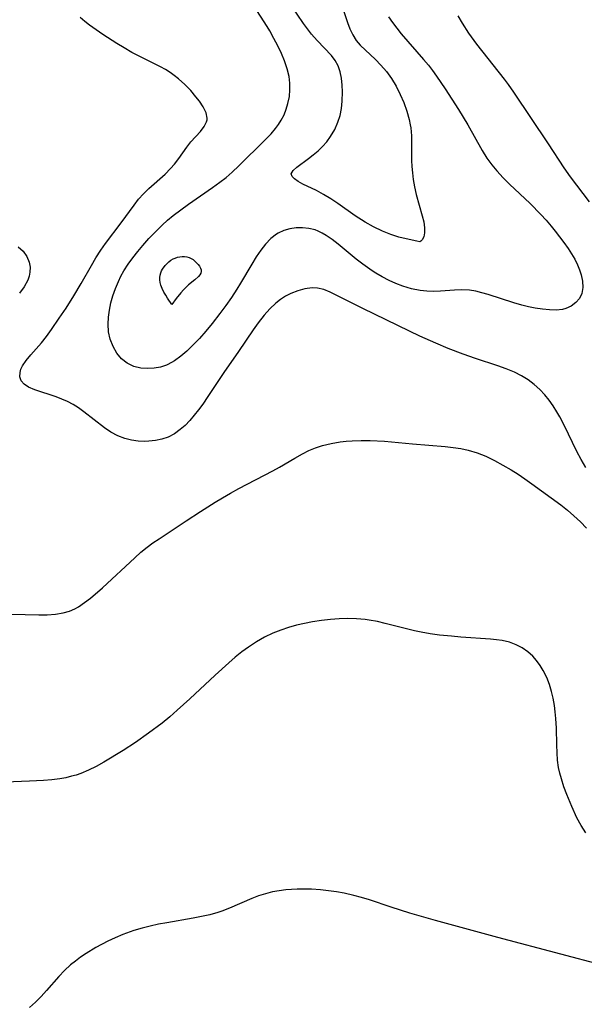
# Model space of a CAD drawing. Header units: metres. Extents: x 1073367 to 1082519, y 1569854 to 1574957.
# Tile 799 of 1056: x 1081428 to 1081542, y 1571286 to 1571485. Entities that reach past the tile are written whole.
import ezdxf

# ---------------------------------------------------------------- set-up
doc = ezdxf.new("R2010")
doc.units = ezdxf.units.M
doc.layers.add('CGG_CurvaNivelLidar_v1', color=253, linetype='Continuous', lineweight=30)

msp = doc.modelspace()

# ---------------------------------------------------------------- linework, layer by layer
at = {"layer": 'CGG_CurvaNivelLidar_v1'}
for p, q in [((1081477.6913, 1571483.2175, 75), (1081475.0443, 1571487.3606, 75)), ((1081485.0245, 1571483.8351, 74.5), (1081482.461, 1571487.5654, 74.5)), ((1081493.1124, 1571486.475, 74.5), (1081493.8855, 1571484.05, 74.5)), ((1081440.9074, 1571484.2408, 75.5), (1081440.0041, 1571485.0124, 75.5)), ((1081502.1917, 1571485.1986, 75), (1081502.9962, 1571484.0073, 75)), ((1081516.1662, 1571485.3352, 75.5), (1081517.0661, 1571483.8548, 75.5)), ((1081441.8541, 1571483.5068, 75.5), (1081440.9074, 1571484.2408, 75.5)), ((1081443.169, 1571482.5553, 75.5), (1081441.8541, 1571483.5068, 75.5)), ((1081444.5235, 1571481.6284, 75.5), (1081443.169, 1571482.5553, 75.5)), ((1081478.2364, 1571482.3179, 75), (1081477.6913, 1571483.2175, 75)), ((1081485.824, 1571482.7427, 74.5), (1081485.0245, 1571483.8351, 74.5)), ((1081486.6448, 1571481.6937, 74.5), (1081485.824, 1571482.7427, 74.5)), ((1081493.8855, 1571484.05, 74.5), (1081494.3842, 1571482.7432, 74.5)), ((1081494.3842, 1571482.7432, 74.5), (1081494.9614, 1571481.5202, 74.5)), ((1081502.9962, 1571484.0073, 75), (1081503.8437, 1571482.8714, 75)), ((1081503.8437, 1571482.8714, 75), (1081504.7362, 1571481.7644, 75)), ((1081517.0661, 1571483.8548, 75.5), (1081518.353, 1571481.9, 75.5)), ((1081447.3522, 1571479.8013, 75.5), (1081444.5235, 1571481.6284, 75.5)), ((1081479.0787, 1571480.8255, 75), (1081478.2364, 1571482.3179, 75)), ((1081479.857, 1571479.3133, 75), (1081479.0787, 1571480.8255, 75)), ((1081487.7786, 1571480.3735, 74.5), (1081486.6448, 1571481.6937, 74.5)), ((1081490.7204, 1571477.3437, 74.5), (1081487.7786, 1571480.3735, 74.5)), ((1081494.9614, 1571481.5202, 74.5), (1081495.658, 1571480.4081, 74.5)), ((1081495.658, 1571480.4081, 74.5), (1081496.5026, 1571479.4208, 74.5)), ((1081504.7362, 1571481.7644, 75), (1081509.2803, 1571476.5614, 75)), ((1081518.353, 1571481.9, 75.5), (1081519.9421, 1571479.6843, 75.5)), ((1081448.8199, 1571478.9096, 75.5), (1081447.3522, 1571479.8013, 75.5)), ((1081450.4148, 1571477.9999, 75.5), (1081448.8199, 1571478.9096, 75.5)), ((1081480.568, 1571477.7899, 75), (1081479.857, 1571479.3133, 75)), ((1081496.5026, 1571479.4208, 74.5), (1081499.5751, 1571476.5485, 74.5)), ((1081519.9421, 1571479.6843, 75.5), (1081525.5206, 1571472.5723, 75.5)), ((1081452.0333, 1571477.1434, 75.5), (1081450.4148, 1571477.9999, 75.5)), ((1081456.1652, 1571475.0863, 75.5), (1081452.0333, 1571477.1434, 75.5)), ((1081481.2027, 1571476.2637, 75), (1081480.568, 1571477.7899, 75)), ((1081491.4555, 1571476.371, 74.5), (1081490.7204, 1571477.3437, 74.5)), ((1081492.0137, 1571475.2723, 74.5), (1081491.4555, 1571476.371, 74.5)), ((1081499.5751, 1571476.5485, 74.5), (1081500.663, 1571475.4253, 74.5)), ((1081509.2803, 1571476.5614, 75), (1081510.2459, 1571475.3968, 75)), ((1081457.1817, 1571474.5155, 75.5), (1081456.1652, 1571475.0863, 75.5)), ((1081458.1615, 1571473.9038, 75.5), (1081457.1817, 1571474.5155, 75.5)), ((1081481.7528, 1571474.6959, 75), (1081481.2027, 1571476.2637, 75)), ((1081482.141, 1571473.1188, 75), (1081481.7528, 1571474.6959, 75)), ((1081492.4137, 1571474.0591, 74.5), (1081492.0137, 1571475.2723, 74.5)), ((1081500.663, 1571475.4253, 74.5), (1081501.7758, 1571474.1301, 74.5)), ((1081510.2459, 1571475.3968, 75), (1081511.088, 1571474.3048, 75)), ((1081458.9659, 1571473.3406, 75.5), (1081458.1615, 1571473.9038, 75.5)), ((1081459.8184, 1571472.6719, 75.5), (1081458.9659, 1571473.3406, 75.5)), ((1081461.1058, 1571471.5087, 75.5), (1081459.8184, 1571472.6719, 75.5)), ((1081482.2978, 1571471.7889, 75), (1081482.141, 1571473.1188, 75)), ((1081492.684, 1571472.7585, 74.5), (1081492.4137, 1571474.0591, 74.5)), ((1081492.8446, 1571471.4029, 74.5), (1081492.684, 1571472.7585, 74.5)), ((1081501.7758, 1571474.1301, 74.5), (1081502.789, 1571472.7393, 74.5)), ((1081502.789, 1571472.7393, 74.5), (1081503.7194, 1571471.1616, 74.5)), ((1081511.088, 1571474.3048, 75), (1081511.8977, 1571473.1861, 75)), ((1081511.8977, 1571473.1861, 75), (1081513.5978, 1571470.664, 75)), ((1081525.5206, 1571472.5723, 75.5), (1081526.3549, 1571471.488, 75.5)), ((1081462.2761, 1571470.2892, 75.5), (1081461.1058, 1571471.5087, 75.5)), ((1081482.1813, 1571469.1244, 75), (1081482.3075, 1571470.4536, 75)), ((1081482.3075, 1571470.4536, 75), (1081482.2978, 1571471.7889, 75)), ((1081492.9073, 1571470.0046, 74.5), (1081492.8446, 1571471.4029, 74.5)), ((1081503.7194, 1571471.1616, 74.5), (1081504.5392, 1571469.5031, 74.5)), ((1081513.5978, 1571470.664, 75), (1081516.2897, 1571466.4719, 75)), ((1081526.3549, 1571471.488, 75.5), (1081527.4378, 1571469.9782, 75.5)), ((1081463.3301, 1571469.054, 75.5), (1081462.2761, 1571470.2892, 75.5)), ((1081464.0213, 1571468.1616, 75.5), (1081463.3301, 1571469.054, 75.5)), ((1081481.8888, 1571467.6633, 75), (1081482.1813, 1571469.1244, 75)), ((1081492.8439, 1571468.1255, 74.5), (1081492.9073, 1571470.0046, 74.5)), ((1081504.5392, 1571469.5031, 74.5), (1081505.2587, 1571467.8482, 74.5)), ((1081527.4378, 1571469.9782, 75.5), (1081534.4157, 1571459.57, 75.5)), ((1081464.8179, 1571466.9733, 75.5), (1081464.0213, 1571468.1616, 75.5)), ((1081465.3746, 1571465.8252, 75.5), (1081464.8179, 1571466.9733, 75.5)), ((1081481.1035, 1571465.4014, 75), (1081481.5453, 1571466.5155, 75)), ((1081481.5453, 1571466.5155, 75), (1081481.8888, 1571467.6633, 75)), ((1081492.4036, 1571465.2896, 74.5), (1081492.6799, 1571466.6991, 74.5)), ((1081492.6799, 1571466.6991, 74.5), (1081492.8439, 1571468.1255, 74.5)), ((1081505.2587, 1571467.8482, 74.5), (1081505.8854, 1571466.1545, 74.5)), ((1081516.2897, 1571466.4719, 75), (1081518.1763, 1571463.3682, 75)), ((1081465.5955, 1571464.7263, 75.5), (1081465.3746, 1571465.8252, 75.5)), ((1081465.5727, 1571464.3558, 75.5), (1081465.5955, 1571464.7263, 75.5)), ((1081480.5557, 1571464.3325, 75), (1081481.1035, 1571465.4014, 75)), ((1081491.9962, 1571463.9159, 74.5), (1081492.4036, 1571465.2896, 74.5)), ((1081505.8854, 1571466.1545, 74.5), (1081506.3793, 1571464.423, 74.5)), ((1081464.2284, 1571462.0435, 75.5), (1081465.0064, 1571463.0133, 75.5)), ((1081465.0064, 1571463.0133, 75.5), (1081465.4983, 1571464.0114, 75.5)), ((1081465.4983, 1571464.0114, 75.5), (1081465.5727, 1571464.3558, 75.5)), ((1081478.4854, 1571461.5857, 75), (1081479.3623, 1571462.6126, 75)), ((1081479.3623, 1571462.6126, 75), (1081479.9945, 1571463.4549, 75)), ((1081479.9945, 1571463.4549, 75), (1081480.5557, 1571464.3325, 75)), ((1081491.3429, 1571462.4033, 74.5), (1081491.9962, 1571463.9159, 74.5)), ((1081506.3793, 1571464.423, 74.5), (1081506.5852, 1571463.4035, 74.5)), ((1081506.5852, 1571463.4035, 74.5), (1081506.6799, 1571462.763, 74.5)), ((1081506.6799, 1571462.763, 74.5), (1081506.8181, 1571461.1388, 74.5)), ((1081518.1763, 1571463.3682, 75), (1081521.1152, 1571458.1629, 75)), ((1081462.3197, 1571459.9525, 75.5), (1081464.2284, 1571462.0435, 75.5)), ((1081477.2488, 1571460.269, 75), (1081478.4854, 1571461.5857, 75)), ((1081489.7285, 1571459.9597, 74.5), (1081490.5039, 1571460.9873, 74.5)), ((1081490.5039, 1571460.9873, 74.5), (1081491.3429, 1571462.4033, 74.5)), ((1081506.8181, 1571461.1388, 74.5), (1081506.8581, 1571459.4995, 74.5)), ((1081459.8883, 1571456.5976, 75.5), (1081461.5048, 1571458.8938, 75.5)), ((1081461.5048, 1571458.8938, 75.5), (1081462.3197, 1571459.9525, 75.5)), ((1081471.9868, 1571455.0961, 75), (1081477.2488, 1571460.269, 75)), ((1081487.9638, 1571458.1226, 74.5), (1081488.8735, 1571459.005, 74.5)), ((1081488.8735, 1571459.005, 74.5), (1081489.7285, 1571459.9597, 74.5)), ((1081506.8581, 1571459.4995, 74.5), (1081506.8621, 1571456.2062, 74.5)), ((1081534.4157, 1571459.57, 75.5), (1081537.551, 1571454.7181, 75.5)), ((1081459.0121, 1571455.442, 75.5), (1081459.8883, 1571456.5976, 75.5)), ((1081483.7232, 1571454.8657, 74.5), (1081486.0703, 1571456.5711, 74.5)), ((1081486.0703, 1571456.5711, 74.5), (1081487.0185, 1571457.31, 74.5)), ((1081487.0185, 1571457.31, 74.5), (1081487.9638, 1571458.1226, 74.5)), ((1081521.1152, 1571458.1629, 75), (1081522.0608, 1571456.6675, 75)), ((1081522.0608, 1571456.6675, 75), (1081523.0149, 1571455.3351, 75)), ((1081457.1457, 1571453.4472, 75.5), (1081458.2278, 1571454.5319, 75.5)), ((1081458.2278, 1571454.5319, 75.5), (1081459.0121, 1571455.442, 75.5)), ((1081470.6566, 1571453.8461, 75), (1081471.9868, 1571455.0961, 75)), ((1081482.9242, 1571454.1418, 74.5), (1081483.7232, 1571454.8657, 74.5)), ((1081506.8621, 1571456.2062, 74.5), (1081506.9062, 1571454.9933, 74.5)), ((1081506.9062, 1571454.9933, 74.5), (1081507.0069, 1571453.7111, 74.5)), ((1081523.0149, 1571455.3351, 75), (1081524.0474, 1571454.0594, 75)), ((1081537.551, 1571454.7181, 75.5), (1081538.8339, 1571452.9094, 75.5)), ((1081453.8053, 1571450.5131, 75.5), (1081457.1457, 1571453.4472, 75.5)), ((1081468.1454, 1571451.7723, 75), (1081469.4327, 1571452.7704, 75)), ((1081469.4327, 1571452.7704, 75), (1081470.6566, 1571453.8461, 75)), ((1081482.5779, 1571453.4717, 74.5), (1081482.9242, 1571454.1418, 74.5)), ((1081482.7304, 1571452.9533, 74.5), (1081482.5779, 1571453.4717, 74.5)), ((1081483.2216, 1571452.4477, 74.5), (1081482.7304, 1571452.9533, 74.5)), ((1081507.0069, 1571453.7111, 74.5), (1081507.1822, 1571452.3209, 74.5)), ((1081524.0474, 1571454.0594, 75), (1081525.3001, 1571452.6911, 75)), ((1081525.3001, 1571452.6911, 75), (1081526.6263, 1571451.3818, 75)), ((1081538.8339, 1571452.9094, 75.5), (1081542.671, 1571447.8192, 75.5)), ((1081461.8243, 1571447.3734, 75), (1081466.6706, 1571450.7113, 75)), ((1081466.6706, 1571450.7113, 75), (1081468.1454, 1571451.7723, 75)), ((1081483.9738, 1571451.9444, 74.5), (1081483.2216, 1571452.4477, 74.5)), ((1081484.9226, 1571451.4325, 74.5), (1081483.9738, 1571451.9444, 74.5)), ((1081487.6584, 1571450.1042, 74.5), (1081484.9226, 1571451.4325, 74.5)), ((1081507.1822, 1571452.3209, 74.5), (1081507.437, 1571450.8911, 74.5)), ((1081507.437, 1571450.8911, 74.5), (1081507.8022, 1571449.3281, 74.5)), ((1081526.6263, 1571451.3818, 75), (1081530.7718, 1571447.5051, 75)), ((1081451.7746, 1571448.3608, 75.5), (1081452.7399, 1571449.467, 75.5)), ((1081452.7399, 1571449.467, 75.5), (1081453.8053, 1571450.5131, 75.5)), ((1081489.0883, 1571449.3347, 74.5), (1081487.6584, 1571450.1042, 74.5)), ((1081490.5342, 1571448.4633, 74.5), (1081489.0883, 1571449.3347, 74.5)), ((1081507.8022, 1571449.3281, 74.5), (1081509.0112, 1571444.9924, 74.5)), ((1081448.2634, 1571443.5904, 75.5), (1081450.8648, 1571447.1868, 75.5)), ((1081450.8648, 1571447.1868, 75.5), (1081451.7746, 1571448.3608, 75.5)), ((1081460.2623, 1571446.2509, 75), (1081461.8243, 1571447.3734, 75)), ((1081491.9819, 1571447.4876, 74.5), (1081490.5342, 1571448.4633, 74.5)), ((1081495.4696, 1571445.0195, 74.5), (1081491.9819, 1571447.4876, 74.5)), ((1081530.7718, 1571447.5051, 75), (1081532.95, 1571445.2961, 75)), ((1081457.5963, 1571444.1257, 75), (1081458.7359, 1571445.0786, 75)), ((1081458.7359, 1571445.0786, 75), (1081460.2623, 1571446.2509, 75)), ((1081497.4475, 1571443.737, 74.5), (1081495.4696, 1571445.0195, 74.5)), ((1081509.0112, 1571444.9924, 74.5), (1081509.2977, 1571443.7686, 74.5)), ((1081532.95, 1571445.2961, 75), (1081534.0065, 1571444.1406, 75)), ((1081445.112, 1571439.4282, 75.5), (1081448.2634, 1571443.5904, 75.5)), ((1081455.1601, 1571441.8017, 75), (1081456.5027, 1571443.1265, 75)), ((1081456.5027, 1571443.1265, 75), (1081457.5963, 1571444.1257, 75)), ((1081484.83, 1571442.6192, 75), (1081483.5314, 1571442.5859, 75)), ((1081486.1269, 1571442.4802, 75), (1081484.83, 1571442.6192, 75)), ((1081499.131, 1571442.7758, 74.5), (1081497.4475, 1571443.737, 74.5)), ((1081500.9686, 1571441.8898, 74.5), (1081499.131, 1571442.7758, 74.5)), ((1081509.2977, 1571443.7686, 74.5), (1081509.4701, 1571442.6024, 74.5)), ((1081509.4701, 1571442.6024, 74.5), (1081509.4675, 1571441.6087, 74.5)), ((1081534.0065, 1571444.1406, 75), (1081535.0182, 1571442.9575, 75)), ((1081535.0182, 1571442.9575, 75), (1081535.8422, 1571441.9246, 75)), ((1081453.8609, 1571440.427, 75), (1081455.1601, 1571441.8017, 75)), ((1081479.6152, 1571441.3066, 75), (1081478.4547, 1571440.4136, 75)), ((1081479.9511, 1571441.5084, 75), (1081479.6152, 1571441.3066, 75)), ((1081481.089, 1571442.037, 75), (1081479.9511, 1571441.5084, 75)), ((1081482.2901, 1571442.3924, 75), (1081481.089, 1571442.037, 75)), ((1081483.5314, 1571442.5859, 75), (1081482.2901, 1571442.3924, 75)), ((1081487.4005, 1571442.1558, 75), (1081486.1269, 1571442.4802, 75)), ((1081488.0126, 1571441.9219, 75), (1081487.4005, 1571442.1558, 75)), ((1081488.8349, 1571441.5242, 75), (1081488.0126, 1571441.9219, 75)), ((1081489.6399, 1571441.0521, 75), (1081488.8349, 1571441.5242, 75)), ((1081490.8289, 1571440.2321, 75), (1081489.6399, 1571441.0521, 75)), ((1081502.658, 1571441.232, 74.5), (1081500.9686, 1571441.8898, 74.5)), ((1081504.2572, 1571440.7328, 74.5), (1081502.658, 1571441.232, 74.5)), ((1081505.7419, 1571440.363, 74.5), (1081504.2572, 1571440.7328, 74.5)), ((1081509.2873, 1571440.7962, 74.5), (1081509.007, 1571440.2, 74.5)), ((1081509.4675, 1571441.6087, 74.5), (1081509.2873, 1571440.7962, 74.5)), ((1081535.8422, 1571441.9246, 75), (1081537.5713, 1571439.644, 75)), ((1081427.4638, 1571438.7578, 76), (1081428.4457, 1571437.8665, 76)), ((1081444.1653, 1571438.0827, 75.5), (1081445.112, 1571439.4282, 75.5)), ((1081451.5771, 1571437.7825, 75), (1081452.6042, 1571439.0108, 75)), ((1081452.6042, 1571439.0108, 75), (1081453.8609, 1571440.427, 75)), ((1081477.394, 1571439.3254, 75), (1081476.4127, 1571438.0894, 75)), ((1081478.4547, 1571440.4136, 75), (1081477.394, 1571439.3254, 75)), ((1081492.0031, 1571439.3191, 75), (1081490.8289, 1571440.2321, 75)), ((1081495.6928, 1571436.2716, 75), (1081492.0031, 1571439.3191, 75)), ((1081507.894, 1571439.9182, 74.5), (1081505.7419, 1571440.363, 74.5)), ((1081508.5, 1571439.7531, 74.5), (1081507.894, 1571439.9182, 74.5)), ((1081508.7445, 1571439.8731, 74.5), (1081508.5, 1571439.7531, 74.5)), ((1081509.007, 1571440.2, 74.5), (1081508.7445, 1571439.8731, 74.5)), ((1081537.5713, 1571439.644, 75), (1081538.4551, 1571438.395, 75)), ((1081428.4457, 1571437.8665, 76), (1081429.1941, 1571436.824, 76)), ((1081429.1941, 1571436.824, 76), (1081429.6839, 1571435.6708, 76)), ((1081443.1534, 1571436.5042, 75.5), (1081444.1653, 1571438.0827, 75.5)), ((1081450.5929, 1571436.5256, 75), (1081451.5771, 1571437.7825, 75)), ((1081459.161, 1571436.5035, 74.5), (1081459.6225, 1571436.6445, 74.5)), ((1081459.6225, 1571436.6445, 74.5), (1081460.0956, 1571436.7393, 74.5)), ((1081460.0956, 1571436.7393, 74.5), (1081460.5726, 1571436.7896, 74.5)), ((1081460.5726, 1571436.7896, 74.5), (1081461.0462, 1571436.7929, 74.5)), ((1081461.0462, 1571436.7929, 74.5), (1081461.5086, 1571436.7428, 74.5)), ((1081461.5086, 1571436.7428, 74.5), (1081461.9512, 1571436.6287, 74.5)), ((1081475.495, 1571436.7427, 75), (1081474.6064, 1571435.2856, 75)), ((1081476.4127, 1571438.0894, 75), (1081475.495, 1571436.7427, 75)), ((1081538.4551, 1571438.395, 75), (1081539.1413, 1571437.3231, 75)), ((1081539.1413, 1571437.3231, 75), (1081539.762, 1571436.2393, 75)), ((1081429.6839, 1571435.6708, 76), (1081429.8683, 1571434.6724, 76)), ((1081429.8683, 1571434.6724, 76), (1081429.8497, 1571433.6508, 76)), ((1081440.2063, 1571431.3864, 75.5), (1081442.2393, 1571434.9653, 75.5)), ((1081442.2393, 1571434.9653, 75.5), (1081443.1534, 1571436.5042, 75.5)), ((1081448.8098, 1571433.9084, 75), (1081449.6648, 1571435.2361, 75)), ((1081449.6648, 1571435.2361, 75), (1081450.5929, 1571436.5256, 75)), ((1081456.6149, 1571434.2817, 74.5), (1081457.1495, 1571434.9982, 74.5)), ((1081457.1495, 1571434.9982, 74.5), (1081457.8802, 1571435.7329, 74.5)), ((1081457.8802, 1571435.7329, 74.5), (1081458.2855, 1571436.0474, 74.5)), ((1081458.2855, 1571436.0474, 74.5), (1081458.7198, 1571436.3108, 74.5)), ((1081458.7198, 1571436.3108, 74.5), (1081459.161, 1571436.5035, 74.5)), ((1081461.9512, 1571436.6287, 74.5), (1081462.3762, 1571436.4367, 74.5)), ((1081462.3762, 1571436.4367, 74.5), (1081462.7729, 1571436.1831, 74.5)), ((1081462.7729, 1571436.1831, 74.5), (1081463.1418, 1571435.885, 74.5)), ((1081463.1418, 1571435.885, 74.5), (1081463.7851, 1571435.206, 74.5)), ((1081463.7851, 1571435.206, 74.5), (1081464.0455, 1571434.8445, 74.5)), ((1081464.0455, 1571434.8445, 74.5), (1081464.2491, 1571434.4787, 74.5)), ((1081474.6064, 1571435.2856, 75), (1081472.3344, 1571431.4108, 75)), ((1081496.9887, 1571435.2569, 75), (1081495.6928, 1571436.2716, 75)), ((1081498.8984, 1571433.9011, 75), (1081496.9887, 1571435.2569, 75)), ((1081539.762, 1571436.2393, 75), (1081540.3082, 1571435.1508, 75)), ((1081540.3082, 1571435.1508, 75), (1081540.741, 1571434.131, 75)), ((1081429.6846, 1571432.8268, 76), (1081429.401, 1571432.0105, 76)), ((1081429.8497, 1571433.6508, 76), (1081429.6846, 1571432.8268, 76)), ((1081447.6856, 1571431.7777, 75), (1081448.2067, 1571432.839, 75)), ((1081448.2067, 1571432.839, 75), (1081448.8098, 1571433.9084, 75)), ((1081456.0404, 1571432.595, 74.5), (1081456.1037, 1571433.0558, 74.5)), ((1081456.1037, 1571433.0558, 74.5), (1081456.2255, 1571433.5016, 74.5)), ((1081456.2255, 1571433.5016, 74.5), (1081456.3971, 1571433.9, 74.5)), ((1081456.3971, 1571433.9, 74.5), (1081456.6149, 1571434.2817, 74.5)), ((1081463.8235, 1571432.7473, 74.5), (1081463.1081, 1571432.1052, 74.5)), ((1081464.1048, 1571433.075, 74.5), (1081463.8235, 1571432.7473, 74.5)), ((1081464.3079, 1571433.4115, 74.5), (1081464.1048, 1571433.075, 74.5)), ((1081464.2491, 1571434.4787, 74.5), (1081464.3775, 1571434.1151, 74.5)), ((1081464.4052, 1571433.7604, 74.5), (1081464.3079, 1571433.4115, 74.5)), ((1081464.3775, 1571434.1151, 74.5), (1081464.4052, 1571433.7604, 74.5)), ((1081499.6116, 1571433.4483, 75), (1081498.8984, 1571433.9011, 75)), ((1081500.9411, 1571432.6767, 75), (1081499.6116, 1571433.4483, 75)), ((1081502.3013, 1571431.9774, 75), (1081500.9411, 1571432.6767, 75)), ((1081540.741, 1571434.131, 75), (1081541.0791, 1571433.1184, 75)), ((1081541.0791, 1571433.1184, 75), (1081541.3515, 1571431.799, 75)), ((1081429.401, 1571432.0105, 76), (1081428.6912, 1571430.6634, 76)), ((1081438.7036, 1571428.8567, 75.5), (1081440.2063, 1571431.3864, 75.5)), ((1081447.0902, 1571430.3524, 75), (1081447.6856, 1571431.7777, 75)), ((1081456.0321, 1571432.1196, 74.5), (1081456.0404, 1571432.595, 74.5)), ((1081456.1033, 1571431.5865, 74.5), (1081456.0321, 1571432.1196, 74.5)), ((1081456.259, 1571431.0066, 74.5), (1081456.1033, 1571431.5865, 74.5)), ((1081456.5307, 1571430.3206, 74.5), (1081456.259, 1571431.0066, 74.5)), ((1081461.8234, 1571431.064, 74.5), (1081460.7967, 1571430.0531, 74.5)), ((1081463.1081, 1571432.1052, 74.5), (1081461.8234, 1571431.064, 74.5)), ((1081472.3344, 1571431.4108, 75), (1081471.6032, 1571430.2295, 75)), ((1081503.6874, 1571431.3559, 75), (1081502.3013, 1571431.9774, 75)), ((1081505.0959, 1571430.8213, 75), (1081503.6874, 1571431.3559, 75)), ((1081506.8218, 1571430.3092, 75), (1081505.0959, 1571430.8213, 75)), ((1081541.3515, 1571431.799, 75), (1081541.3985, 1571430.5357, 75)), ((1081428.6912, 1571430.6634, 76), (1081427.7206, 1571429.4058, 76)), ((1081437.1412, 1571426.4102, 75.5), (1081438.7036, 1571428.8567, 75.5)), ((1081446.1774, 1571427.4371, 75), (1081446.5882, 1571428.9014, 75)), ((1081446.5882, 1571428.9014, 75), (1081447.0902, 1571430.3524, 75)), ((1081456.8726, 1571429.6361, 74.5), (1081456.5307, 1571430.3206, 74.5)), ((1081457.2499, 1571428.9811, 74.5), (1081456.8726, 1571429.6361, 74.5)), ((1081457.6289, 1571428.3833, 74.5), (1081457.2499, 1571428.9811, 74.5)), ((1081460.2818, 1571429.4709, 74.5), (1081459.3667, 1571428.3407, 74.5)), ((1081460.7967, 1571430.0531, 74.5), (1081460.2818, 1571429.4709, 74.5)), ((1081471.6032, 1571430.2295, 75), (1081470.508, 1571428.5547, 75)), ((1081481.42, 1571428.7718, 75.5), (1081480.4042, 1571428.139, 75.5)), ((1081482.4683, 1571429.3155, 75.5), (1081481.42, 1571428.7718, 75.5)), ((1081483.8923, 1571429.9035, 75.5), (1081482.4683, 1571429.3155, 75.5)), ((1081485.3298, 1571430.3111, 75.5), (1081483.8923, 1571429.9035, 75.5)), ((1081486.7633, 1571430.4938, 75.5), (1081485.3298, 1571430.3111, 75.5)), ((1081487.8915, 1571430.4394, 75.5), (1081486.7633, 1571430.4938, 75.5)), ((1081489.1615, 1571430.135, 75.5), (1081487.8915, 1571430.4394, 75.5)), ((1081490.4212, 1571429.6332, 75.5), (1081489.1615, 1571430.135, 75.5)), ((1081497.0159, 1571426.3195, 75.5), (1081490.4212, 1571429.6332, 75.5)), ((1081508.5677, 1571429.9612, 75), (1081506.8218, 1571430.3092, 75)), ((1081509.9518, 1571429.814, 75), (1081508.5677, 1571429.9612, 75)), ((1081511.3346, 1571429.7654, 75), (1081509.9518, 1571429.814, 75)), ((1081512.7074, 1571429.7986, 75), (1081511.3346, 1571429.7654, 75)), ((1081515.519, 1571430.0069, 75), (1081512.7074, 1571429.7986, 75)), ((1081516.9139, 1571430.0652, 75), (1081515.519, 1571430.0069, 75)), ((1081518.5561, 1571429.9883, 75), (1081516.9139, 1571430.0652, 75)), ((1081519.8029, 1571429.7923, 75), (1081518.5561, 1571429.9883, 75)), ((1081521.0492, 1571429.4963, 75), (1081519.8029, 1571429.7923, 75)), ((1081522.2985, 1571429.1289, 75), (1081521.0492, 1571429.4963, 75)), ((1081527.4521, 1571427.4399, 75), (1081522.2985, 1571429.1289, 75)), ((1081541.1848, 1571429.3671, 75), (1081540.701, 1571428.3628, 75)), ((1081541.3985, 1571430.5357, 75), (1081541.1848, 1571429.3671, 75)), ((1081445.8616, 1571425.972, 75), (1081446.1774, 1571427.4371, 75)), ((1081458.5, 1571427.1328, 74.5), (1081457.6289, 1571428.3833, 74.5)), ((1081459.3667, 1571428.3407, 74.5), (1081458.5, 1571427.1328, 74.5)), ((1081469.3612, 1571426.9077, 75), (1081468.1659, 1571425.2948, 75)), ((1081470.508, 1571428.5547, 75), (1081469.3612, 1571426.9077, 75)), ((1081479.4366, 1571427.4087, 75.5), (1081478.228, 1571426.2668, 75.5)), ((1081480.4042, 1571428.139, 75.5), (1081479.4366, 1571427.4087, 75.5)), ((1081529.0653, 1571426.986, 75), (1081527.4521, 1571427.4399, 75)), ((1081530.4439, 1571426.6594, 75), (1081529.0653, 1571426.986, 75)), ((1081539.0673, 1571426.8112, 75), (1081537.9907, 1571426.3184, 75)), ((1081539.981, 1571427.5033, 75), (1081539.0673, 1571426.8112, 75)), ((1081540.701, 1571428.3628, 75), (1081539.981, 1571427.5033, 75)), ((1081435.759, 1571424.3467, 75.5), (1081437.1412, 1571426.4102, 75.5)), ((1081445.659, 1571424.5606, 75), (1081445.8616, 1571425.972, 75)), ((1081468.1659, 1571425.2948, 75), (1081466.5792, 1571423.2847, 75)), ((1081477.1002, 1571424.9821, 75.5), (1081475.9185, 1571423.4536, 75.5)), ((1081478.228, 1571426.2668, 75.5), (1081477.1002, 1571424.9821, 75.5)), ((1081506.4026, 1571421.7528, 75.5), (1081497.0159, 1571426.3195, 75.5)), ((1081531.8122, 1571426.3877, 75), (1081530.4439, 1571426.6594, 75)), ((1081533.2717, 1571426.1553, 75), (1081531.8122, 1571426.3877, 75)), ((1081534.6876, 1571426.0121, 75), (1081533.2717, 1571426.1553, 75)), ((1081536.0409, 1571425.9925, 75), (1081534.6876, 1571426.0121, 75)), ((1081537.3079, 1571426.1388, 75), (1081536.0409, 1571425.9925, 75)), ((1081537.9907, 1571426.3184, 75), (1081537.3079, 1571426.1388, 75)), ((1081434.1774, 1571422.054, 75.5), (1081435.759, 1571424.3467, 75.5)), ((1081445.59, 1571423.1668, 75), (1081445.659, 1571424.5606, 75)), ((1081445.713, 1571421.6112, 75), (1081445.59, 1571423.1668, 75)), ((1081466.5792, 1571423.2847, 75), (1081465.3187, 1571421.7642, 75)), ((1081475.9185, 1571423.4536, 75.5), (1081474.9075, 1571422.0213, 75.5)), ((1081433.1748, 1571420.6782, 75.5), (1081434.1774, 1571422.054, 75.5)), ((1081446.0478, 1571420.1171, 75), (1081445.713, 1571421.6112, 75)), ((1081465.3187, 1571421.7642, 75), (1081464.0302, 1571420.2914, 75)), ((1081474.9075, 1571422.0213, 75.5), (1081471.9374, 1571417.6432, 75.5)), ((1081508.5384, 1571420.754, 75.5), (1081506.4026, 1571421.7528, 75.5)), ((1081511.759, 1571419.315, 75.5), (1081508.5384, 1571420.754, 75.5)), ((1081430.0252, 1571416.9349, 75.5), (1081432.1508, 1571419.374, 75.5)), ((1081432.1508, 1571419.374, 75.5), (1081433.1748, 1571420.6782, 75.5)), ((1081446.6165, 1571418.6506, 75), (1081446.0478, 1571420.1171, 75)), ((1081462.7098, 1571418.887, 75), (1081461.5148, 1571417.7291, 75)), ((1081464.0302, 1571420.2914, 75), (1081462.7098, 1571418.887, 75)), ((1081514.2567, 1571418.2661, 75.5), (1081511.759, 1571419.315, 75.5)), ((1081429.0891, 1571415.8061, 75.5), (1081430.0252, 1571416.9349, 75.5)), ((1081447.3839, 1571417.3207, 75), (1081446.6165, 1571418.6506, 75)), ((1081448.3337, 1571416.1713, 75), (1081447.3839, 1571417.3207, 75)), ((1081461.5148, 1571417.7291, 75), (1081460.2837, 1571416.6742, 75)), ((1081471.9374, 1571417.6432, 75.5), (1081468.9721, 1571413.3806, 75.5)), ((1081517.2406, 1571417.1128, 75.5), (1081514.2567, 1571418.2661, 75.5)), ((1081519.7261, 1571416.2492, 75.5), (1081517.2406, 1571417.1128, 75.5)), ((1081428.3477, 1571414.7122, 75.5), (1081429.0891, 1571415.8061, 75.5)), ((1081449.464, 1571415.261, 75), (1081448.3337, 1571416.1713, 75)), ((1081450.7845, 1571414.6389, 75), (1081449.464, 1571415.261, 75)), ((1081457.4126, 1571414.9097, 75), (1081456.1819, 1571414.4991, 75)), ((1081457.6785, 1571415.0259, 75), (1081457.4126, 1571414.9097, 75)), ((1081459.0084, 1571415.7578, 75), (1081457.6785, 1571415.0259, 75)), ((1081460.2837, 1571416.6742, 75), (1081459.0084, 1571415.7578, 75)), ((1081524.2239, 1571414.7793, 75.5), (1081519.7261, 1571416.2492, 75.5)), ((1081427.8205, 1571412.5361, 75.5), (1081427.8427, 1571413.4151, 75.5)), ((1081427.8427, 1571413.4151, 75.5), (1081428.0324, 1571414.0586, 75.5)), ((1081428.0324, 1571414.0586, 75.5), (1081428.3477, 1571414.7122, 75.5)), ((1081452.1853, 1571414.2977, 75), (1081450.7845, 1571414.6389, 75)), ((1081453.6579, 1571414.1856, 75), (1081452.1853, 1571414.2977, 75)), ((1081454.9224, 1571414.2621, 75), (1081453.6579, 1571414.1856, 75)), ((1081456.1819, 1571414.4991, 75), (1081454.9224, 1571414.2621, 75)), ((1081468.9721, 1571413.3806, 75.5), (1081465.7636, 1571408.5366, 75.5)), ((1081525.9379, 1571414.1536, 75.5), (1081524.2239, 1571414.7793, 75.5)), ((1081527.5987, 1571413.4485, 75.5), (1081525.9379, 1571414.1536, 75.5)), ((1081529.0578, 1571412.6961, 75.5), (1081527.5987, 1571413.4485, 75.5)), ((1081428.0986, 1571411.7393, 75.5), (1081427.8205, 1571412.5361, 75.5)), ((1081428.6951, 1571411.0488, 75.5), (1081428.0986, 1571411.7393, 75.5)), ((1081429.5487, 1571410.4744, 75.5), (1081428.6951, 1571411.0488, 75.5)), ((1081530.3492, 1571411.8887, 75.5), (1081529.0578, 1571412.6961, 75.5)), ((1081531.5674, 1571410.9856, 75.5), (1081530.3492, 1571411.8887, 75.5)), ((1081532.7056, 1571409.99, 75.5), (1081531.5674, 1571410.9856, 75.5)), ((1081430.8002, 1571409.9112, 75.5), (1081429.5487, 1571410.4744, 75.5)), ((1081435.1233, 1571408.4687, 75.5), (1081430.8002, 1571409.9112, 75.5)), ((1081533.7522, 1571408.8996, 75.5), (1081532.7056, 1571409.99, 75.5)), ((1081534.6294, 1571407.8074, 75.5), (1081533.7522, 1571408.8996, 75.5)), ((1081436.2624, 1571408.0432, 75.5), (1081435.1233, 1571408.4687, 75.5)), ((1081437.3889, 1571407.5482, 75.5), (1081436.2624, 1571408.0432, 75.5)), ((1081438.538, 1571406.9376, 75.5), (1081437.3889, 1571407.5482, 75.5)), ((1081439.6562, 1571406.244, 75.5), (1081438.538, 1571406.9376, 75.5)), ((1081464.7263, 1571407.0352, 75.5), (1081463.8737, 1571405.8737, 75.5)), ((1081465.7636, 1571408.5366, 75.5), (1081464.7263, 1571407.0352, 75.5)), ((1081535.4347, 1571406.6477, 75.5), (1081534.6294, 1571407.8074, 75.5)), ((1081440.7443, 1571405.4863, 75.5), (1081439.6562, 1571406.244, 75.5)), ((1081444.8857, 1571402.2523, 75.5), (1081440.7443, 1571405.4863, 75.5)), ((1081463.8737, 1571405.8737, 75.5), (1081462.9946, 1571404.7577, 75.5)), ((1081536.1848, 1571405.4369, 75.5), (1081535.4347, 1571406.6477, 75.5)), ((1081536.762, 1571404.4258, 75.5), (1081536.1848, 1571405.4369, 75.5)), ((1081462.0842, 1571403.6999, 75.5), (1081461.1579, 1571402.7393, 75.5)), ((1081462.9946, 1571404.7577, 75.5), (1081462.0842, 1571403.6999, 75.5)), ((1081537.6299, 1571402.7699, 75.5), (1081536.762, 1571404.4258, 75.5)), ((1081446.1873, 1571401.37, 75.5), (1081444.8857, 1571402.2523, 75.5)), ((1081447.5557, 1571400.6475, 75.5), (1081446.1873, 1571401.37, 75.5)), ((1081458.9833, 1571401.0223, 75.5), (1081457.7024, 1571400.3564, 75.5)), ((1081460.1819, 1571401.8723, 75.5), (1081458.9833, 1571401.0223, 75.5)), ((1081461.1579, 1571402.7393, 75.5), (1081460.1819, 1571401.8723, 75.5)), ((1081540.1805, 1571397.4876, 75.5), (1081537.6299, 1571402.7699, 75.5)), ((1081448.9931, 1571400.0975, 75.5), (1081447.5557, 1571400.6475, 75.5)), ((1081450.3224, 1571399.7608, 75.5), (1081448.9931, 1571400.0975, 75.5)), ((1081451.677, 1571399.5622, 75.5), (1081450.3224, 1571399.7608, 75.5)), ((1081453.0406, 1571399.495, 75.5), (1081451.677, 1571399.5622, 75.5)), ((1081453.8608, 1571399.5174, 75.5), (1081453.0406, 1571399.495, 75.5)), ((1081455.1789, 1571399.655, 75.5), (1081453.8608, 1571399.5174, 75.5)), ((1081456.4652, 1571399.9281, 75.5), (1081455.1789, 1571399.655, 75.5)), ((1081457.7024, 1571400.3564, 75.5), (1081456.4652, 1571399.9281, 75.5)), ((1081488.8465, 1571398.6528, 76), (1081490.6052, 1571399.0878, 76)), ((1081490.6052, 1571399.0878, 76), (1081492.4032, 1571399.3906, 76)), ((1081492.4032, 1571399.3906, 76), (1081493.6221, 1571399.5316, 76)), ((1081493.6221, 1571399.5316, 76), (1081494.8509, 1571399.6295, 76)), ((1081494.8509, 1571399.6295, 76), (1081496.662, 1571399.7021, 76)), ((1081496.662, 1571399.7021, 76), (1081498.4833, 1571399.6939, 76)), ((1081498.4833, 1571399.6939, 76), (1081501.4066, 1571399.5289, 76)), ((1081501.4066, 1571399.5289, 76), (1081506.9985, 1571399.0064, 76)), ((1081506.9985, 1571399.0064, 76), (1081513.6493, 1571398.4546, 76)), ((1081483.2788, 1571396.1457, 76), (1081484.8327, 1571397.0103, 76)), ((1081484.8327, 1571397.0103, 76), (1081486.1374, 1571397.6421, 76)), ((1081486.1374, 1571397.6421, 76), (1081487.4755, 1571398.1931, 76)), ((1081487.4755, 1571398.1931, 76), (1081488.8465, 1571398.6528, 76)), ((1081513.6493, 1571398.4546, 76), (1081515.2143, 1571398.2764, 76)), ((1081515.2143, 1571398.2764, 76), (1081516.7602, 1571398.0395, 76)), ((1081516.7602, 1571398.0395, 76), (1081518.2806, 1571397.7146, 76)), ((1081518.2806, 1571397.7146, 76), (1081520.0671, 1571397.1756, 76)), ((1081520.0671, 1571397.1756, 76), (1081521.8075, 1571396.4901, 76)), ((1081541.0591, 1571395.8376, 75.5), (1081540.1805, 1571397.4876, 75.5)), ((1081480.2061, 1571394.302, 76), (1081483.2788, 1571396.1457, 76)), ((1081521.8075, 1571396.4901, 76), (1081523.5494, 1571395.6581, 76)), ((1081523.5494, 1571395.6581, 76), (1081525.2541, 1571394.7326, 76)), ((1081542.021, 1571394.2532, 75.5), (1081541.0591, 1571395.8376, 75.5)), ((1081472.0075, 1571389.9644, 76), (1081478.8499, 1571393.5329, 76)), ((1081478.8499, 1571393.5329, 76), (1081480.2061, 1571394.302, 76)), ((1081525.2541, 1571394.7326, 76), (1081526.9311, 1571393.7455, 76)), ((1081526.9311, 1571393.7455, 76), (1081528.3398, 1571392.8673, 76)), ((1081528.3398, 1571392.8673, 76), (1081529.7247, 1571391.9339, 76)), ((1081529.7247, 1571391.9339, 76), (1081531.0886, 1571390.9598, 76)), ((1081531.0886, 1571390.9598, 76), (1081536.9467, 1571386.6808, 76)), ((1081468.6643, 1571388.1029, 76), (1081470.3265, 1571389.0526, 76)), ((1081470.3265, 1571389.0526, 76), (1081472.0075, 1571389.9644, 76)), ((1081464.2596, 1571385.3746, 76), (1081467.1902, 1571387.2135, 76)), ((1081467.1902, 1571387.2135, 76), (1081468.6643, 1571388.1029, 76)), ((1081461.3403, 1571383.4951, 76), (1081464.2596, 1571385.3746, 76)), ((1081536.9467, 1571386.6808, 76), (1081538.3009, 1571385.6223, 76)), ((1081538.3009, 1571385.6223, 76), (1081539.6078, 1571384.5047, 76)), ((1081455.8877, 1571379.8714, 76), (1081461.3403, 1571383.4951, 76)), ((1081539.6078, 1571384.5047, 76), (1081540.9267, 1571383.2635, 76)), ((1081540.9267, 1571383.2635, 76), (1081542.1536, 1571382.003, 76)), ((1081454.6588, 1571379.0153, 76), (1081455.8877, 1571379.8714, 76)), ((1081450.9731, 1571376.03, 76), (1081452.2283, 1571377.1293, 76)), ((1081452.2283, 1571377.1293, 76), (1081453.5228, 1571378.1765, 76)), ((1081453.5228, 1571378.1765, 76), (1081454.6588, 1571379.0153, 76)), ((1081444.4772, 1571369.9636, 76), (1081450.9731, 1571376.03, 76)), ((1081442.0717, 1571367.8806, 76), (1081444.4772, 1571369.9636, 76)), ((1081440.8804, 1571366.9605, 76), (1081442.0717, 1571367.8806, 76)), ((1081436.5527, 1571364.89, 76), (1081437.7936, 1571365.2465, 76)), ((1081437.7936, 1571365.2465, 76), (1081438.8838, 1571365.7204, 76)), ((1081438.8838, 1571365.7204, 76), (1081439.656, 1571366.1474, 76)), ((1081439.656, 1571366.1474, 76), (1081440.8804, 1571366.9605, 76)), ((1081421.8008, 1571364.7134, 76), (1081431.6603, 1571364.5152, 76)), ((1081431.6603, 1571364.5152, 76), (1081433.3406, 1571364.5328, 76)), ((1081433.3406, 1571364.5328, 76), (1081434.9758, 1571364.64, 76)), ((1081434.9758, 1571364.64, 76), (1081436.5527, 1571364.89, 76)), ((1081488.6926, 1571363.3848, 76.5), (1081486.8436, 1571363.0952, 76.5)), ((1081490.4547, 1571363.5814, 76.5), (1081488.6926, 1571363.3848, 76.5)), ((1081492.2209, 1571363.7034, 76.5), (1081490.4547, 1571363.5814, 76.5)), ((1081493.9862, 1571363.7474, 76.5), (1081492.2209, 1571363.7034, 76.5)), ((1081495.746, 1571363.7037, 76.5), (1081493.9862, 1571363.7474, 76.5)), ((1081497.4953, 1571363.5557, 76.5), (1081495.746, 1571363.7037, 76.5)), ((1081498.3092, 1571363.4445, 76.5), (1081497.4953, 1571363.5557, 76.5)), ((1081499.9866, 1571363.1291, 76.5), (1081498.3092, 1571363.4445, 76.5)), ((1081501.5065, 1571362.7714, 76.5), (1081499.9866, 1571363.1291, 76.5)), ((1081480.4706, 1571361.4318, 76.5), (1081478.8398, 1571360.786, 76.5)), ((1081482.0296, 1571361.9467, 76.5), (1081480.4706, 1571361.4318, 76.5)), ((1081483.6154, 1571362.3913, 76.5), (1081482.0296, 1571361.9467, 76.5)), ((1081485.2217, 1571362.7732, 76.5), (1081483.6154, 1571362.3913, 76.5)), ((1081486.8436, 1571363.0952, 76.5), (1081485.2217, 1571362.7732, 76.5)), ((1081506.0774, 1571361.5827, 76.5), (1081501.5065, 1571362.7714, 76.5)), ((1081507.4134, 1571361.2722, 76.5), (1081506.0774, 1571361.5827, 76.5)), ((1081508.7592, 1571360.996, 76.5), (1081507.4134, 1571361.2722, 76.5)), ((1081477.1597, 1571359.9712, 76.5), (1081475.5351, 1571359.0389, 76.5)), ((1081478.8398, 1571360.786, 76.5), (1081477.1597, 1571359.9712, 76.5)), ((1081510.6047, 1571360.6818, 76.5), (1081508.7592, 1571360.996, 76.5)), ((1081512.4619, 1571360.4301, 76.5), (1081510.6047, 1571360.6818, 76.5)), ((1081514.9003, 1571360.1737, 76.5), (1081512.4619, 1571360.4301, 76.5)), ((1081516.7913, 1571360.0102, 76.5), (1081514.9003, 1571360.1737, 76.5)), ((1081522.7647, 1571359.5776, 76.5), (1081516.7913, 1571360.0102, 76.5)), ((1081523.9567, 1571359.4632, 76.5), (1081522.7647, 1571359.5776, 76.5)), ((1081525.1207, 1571359.3016, 76.5), (1081523.9567, 1571359.4632, 76.5)), ((1081526.5885, 1571358.9739, 76.5), (1081525.1207, 1571359.3016, 76.5)), ((1081473.9639, 1571358.0048, 76.5), (1081472.6055, 1571357.0048, 76.5)), ((1081475.5351, 1571359.0389, 76.5), (1081473.9639, 1571358.0048, 76.5)), ((1081527.979, 1571358.4802, 76.5), (1081526.5885, 1571358.9739, 76.5)), ((1081529.1773, 1571357.8517, 76.5), (1081527.979, 1571358.4802, 76.5)), ((1081530.2842, 1571357.0704, 76.5), (1081529.1773, 1571357.8517, 76.5)), ((1081471.2809, 1571355.9482, 76.5), (1081469.9818, 1571354.8496, 76.5)), ((1081472.6055, 1571357.0048, 76.5), (1081471.2809, 1571355.9482, 76.5)), ((1081531.2926, 1571356.1522, 76.5), (1081530.2842, 1571357.0704, 76.5)), ((1081532.0793, 1571355.2564, 76.5), (1081531.2926, 1571356.1522, 76.5)), ((1081532.7895, 1571354.2807, 76.5), (1081532.0793, 1571355.2564, 76.5)), ((1081469.9818, 1571354.8496, 76.5), (1081467.2054, 1571352.3566, 76.5)), ((1081533.4261, 1571353.238, 76.5), (1081532.7895, 1571354.2807, 76.5)), ((1081534.114, 1571351.8648, 76.5), (1081533.4261, 1571353.238, 76.5)), ((1081467.2054, 1571352.3566, 76.5), (1081462.0865, 1571347.5529, 76.5)), ((1081534.6818, 1571350.4167, 76.5), (1081534.114, 1571351.8648, 76.5)), ((1081535.0851, 1571349.0577, 76.5), (1081534.6818, 1571350.4167, 76.5)), ((1081462.0865, 1571347.5529, 76.5), (1081459.5779, 1571345.257, 76.5)), ((1081535.4027, 1571347.6585, 76.5), (1081535.0851, 1571349.0577, 76.5)), ((1081535.6535, 1571346.2306, 76.5), (1081535.4027, 1571347.6585, 76.5)), ((1081459.5779, 1571345.257, 76.5), (1081458.074, 1571343.9497, 76.5)), ((1081535.8334, 1571344.9199, 76.5), (1081535.6535, 1571346.2306, 76.5)), ((1081458.074, 1571343.9497, 76.5), (1081456.4995, 1571342.6581, 76.5)), ((1081535.9657, 1571343.5972, 76.5), (1081535.8334, 1571344.9199, 76.5)), ((1081536.0727, 1571341.6157, 76.5), (1081535.9657, 1571343.5972, 76.5)), ((1081456.4995, 1571342.6581, 76.5), (1081453.7818, 1571340.5932, 76.5)), ((1081536.1372, 1571338.2919, 76.5), (1081536.0727, 1571341.6157, 76.5)), ((1081453.7818, 1571340.5932, 76.5), (1081451.1495, 1571338.7681, 76.5)), ((1081451.1495, 1571338.7681, 76.5), (1081448.6376, 1571337.1436, 76.5)), ((1081536.2006, 1571336.639, 76.5), (1081536.1372, 1571338.2919, 76.5)), ((1081448.6376, 1571337.1436, 76.5), (1081444.7502, 1571334.7524, 76.5)), ((1081536.3206, 1571335.1676, 76.5), (1081536.2006, 1571336.639, 76.5)), ((1081443.2164, 1571333.895, 76.5), (1081441.6762, 1571333.1381, 76.5)), ((1081444.7502, 1571334.7524, 76.5), (1081443.2164, 1571333.895, 76.5)), ((1081536.5246, 1571333.7141, 76.5), (1081536.3206, 1571335.1676, 76.5)), ((1081536.7634, 1571332.5574, 76.5), (1081536.5246, 1571333.7141, 76.5)), ((1081435.8393, 1571331.4341, 76.5), (1081434.225, 1571331.2295, 76.5)), ((1081437.0554, 1571331.6458, 76.5), (1081435.8393, 1571331.4341, 76.5)), ((1081438.254, 1571331.9182, 76.5), (1081437.0554, 1571331.6458, 76.5)), ((1081439.182, 1571332.1822, 76.5), (1081438.254, 1571331.9182, 76.5)), ((1081440.096, 1571332.4906, 76.5), (1081439.182, 1571332.1822, 76.5)), ((1081441.6762, 1571333.1381, 76.5), (1081440.096, 1571332.4906, 76.5)), ((1081537.0651, 1571331.4178, 76.5), (1081536.7634, 1571332.5574, 76.5)), ((1081537.5871, 1571329.8194, 76.5), (1081537.0651, 1571331.4178, 76.5)), ((1081429.7453, 1571330.9241, 76.5), (1081421.0491, 1571330.575, 76.5)), ((1081432.5925, 1571331.0859, 76.5), (1081429.7453, 1571330.9241, 76.5)), ((1081434.225, 1571331.2295, 76.5), (1081432.5925, 1571331.0859, 76.5)), ((1081538.1772, 1571328.2409, 76.5), (1081537.5871, 1571329.8194, 76.5)), ((1081539.1645, 1571325.8036, 76.5), (1081538.1772, 1571328.2409, 76.5)), ((1081540.1989, 1571323.5703, 76.5), (1081539.1645, 1571325.8036, 76.5)), ((1081541.054, 1571322.0092, 76.5), (1081540.1989, 1571323.5703, 76.5)), ((1081542.0005, 1571320.5336, 76.5), (1081541.054, 1571322.0092, 76.5)), ((1081475.9615, 1571307.7766, 77), (1081474.5887, 1571307.2577, 77)), ((1081477.3548, 1571308.2267, 77), (1081475.9615, 1571307.7766, 77)), ((1081478.7698, 1571308.589, 77), (1081477.3548, 1571308.2267, 77)), ((1081480.1011, 1571308.8335, 77), (1081478.7698, 1571308.589, 77)), ((1081481.4481, 1571309.0023, 77), (1081480.1011, 1571308.8335, 77)), ((1081483.784, 1571309.1591, 77), (1081481.4481, 1571309.0023, 77)), ((1081484.765, 1571309.1775, 77), (1081483.784, 1571309.1591, 77)), ((1081486.624, 1571309.1249, 77), (1081484.765, 1571309.1775, 77)), ((1081488.4886, 1571308.9824, 77), (1081486.624, 1571309.1249, 77)), ((1081490.0822, 1571308.8084, 77), (1081488.4886, 1571308.9824, 77)), ((1081491.6726, 1571308.5878, 77), (1081490.0822, 1571308.8084, 77)), ((1081493.2556, 1571308.3155, 77), (1081491.6726, 1571308.5878, 77)), ((1081495.1958, 1571307.8904, 77), (1081493.2556, 1571308.3155, 77)), ((1081496.7703, 1571307.4701, 77), (1081495.1958, 1571307.8904, 77)), ((1081474.5887, 1571307.2577, 77), (1081470.093, 1571305.3209, 77)), ((1081498.333, 1571306.995, 77), (1081496.7703, 1571307.4701, 77)), ((1081502.7323, 1571305.517, 77), (1081498.333, 1571306.995, 77)), ((1081506.492, 1571304.3215, 77), (1081502.7323, 1571305.517, 77)), ((1081464.4726, 1571303.6168, 77), (1081462.7811, 1571303.2878, 77)), ((1081466.1392, 1571304, 77), (1081464.4726, 1571303.6168, 77)), ((1081467.7709, 1571304.4613, 77), (1081466.1392, 1571304, 77)), ((1081468.5787, 1571304.7333, 77), (1081467.7709, 1571304.4613, 77)), ((1081470.093, 1571305.3209, 77), (1081468.5787, 1571304.7333, 77)), ((1081511.7027, 1571302.8037, 77), (1081506.492, 1571304.3215, 77)), ((1081454.1134, 1571301.6896, 77), (1081452.4533, 1571301.2717, 77)), ((1081455.7858, 1571302.0569, 77), (1081454.1134, 1571301.6896, 77)), ((1081457.4646, 1571302.3834, 77), (1081455.7858, 1571302.0569, 77)), ((1081462.7811, 1571303.2878, 77), (1081457.4646, 1571302.3834, 77)), ((1081524.259, 1571299.406, 77), (1081511.7027, 1571302.8037, 77)), ((1081448.6103, 1571300.0053, 77), (1081447.055, 1571299.3552, 77)), ((1081450.8123, 1571300.7894, 77), (1081448.6103, 1571300.0053, 77)), ((1081452.4533, 1571301.2717, 77), (1081450.8123, 1571300.7894, 77)), ((1081445.5286, 1571298.6431, 77), (1081443.1537, 1571297.3866, 77)), ((1081447.055, 1571299.3552, 77), (1081445.5286, 1571298.6431, 77)), ((1081536.9621, 1571296.0563, 77), (1081524.259, 1571299.406, 77)), ((1081441.1603, 1571296.1754, 77), (1081440.0632, 1571295.4346, 77)), ((1081443.1537, 1571297.3866, 77), (1081441.1603, 1571296.1754, 77)), ((1081545.0832, 1571293.8637, 77), (1081536.9621, 1571296.0563, 77)), ((1081438.0312, 1571293.8657, 77), (1081436.8111, 1571292.7389, 77)), ((1081439.0019, 1571294.6533, 77), (1081438.0312, 1571293.8657, 77)), ((1081440.0632, 1571295.4346, 77), (1081439.0019, 1571294.6533, 77)), ((1081436.8111, 1571292.7389, 77), (1081435.6689, 1571291.5348, 77)), ((1081435.6689, 1571291.5348, 77), (1081433.1662, 1571288.6681, 77)), ((1081433.1662, 1571288.6681, 77), (1081432.0751, 1571287.4857, 77)), ((1081430.9474, 1571286.3548, 77), (1081429.7828, 1571285.2898, 77)), ((1081432.0751, 1571287.4857, 77), (1081430.9474, 1571286.3548, 77))]:
    msp.add_line(p, q, dxfattribs=at)

doc.saveas('drawing.dxf')
